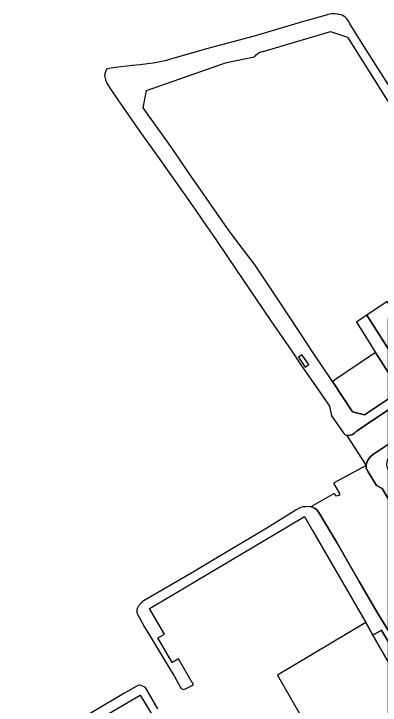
# Model space of a CAD drawing. Extents: x 529240 to 530363, y 179600 to 180767.
# Drawn here: x 529624 to 529714, y 180519 to 180688.8 of the extents above; entities that cross this region are included whole.
import ezdxf

# ---------------------------------------------------------------- set-up
doc = ezdxf.new("R2010")
doc.units = 0
for name, color, linetype in [('Building', 7, 'Continuous'), ('Road Or Track', 7, 'Continuous'), ('Roadside', 7, 'Continuous'), ('Unclassified', 7, 'Continuous')]:
    doc.layers.add(name, color=color, linetype=linetype)

msp = doc.modelspace()

# ---------------------------------------------------------------- linework, layer by layer
at = {"layer": 'Building'}
for points in [[(529716, 180606.43), (529716, 180614), (529718.3, 180614), (529715.7, 180618.1), (529710.7, 180614.8)], [(529716, 180600.66), (529716, 180606.43), (529710.7, 180614.8), (529710.3, 180614.55), (529708.15, 180613.1), (529712.85, 180605.65)], [(529716, 180594.26), (529716, 180600.66), (529712.85, 180605.65), (529702.25, 180598.5), (529707.2, 180591.05), (529710.1, 180590.35)], [(529716, 180513.56), (529716, 180529.53), (529712.15, 180536.25), (529710.4, 180539.3), (529688.75, 180526.4), (529701.15, 180504.7), (529703.1, 180505.8)], [(529716, 180529.53), (529716, 180534.49), (529714.25, 180537.45), (529712.15, 180536.25)]]:
    msp.add_lwpolyline(points, close=True, dxfattribs=at)
for points in [[(529710.7, 180614.8), (529716, 180606.43)], [(529712.85, 180605.65), (529716, 180600.66)], [(529716, 180594.26), (529710.1, 180590.35), (529707.2, 180591.05), (529702.25, 180598.5)], [(529712.15, 180536.25), (529716, 180529.53)]]:
    msp.add_lwpolyline(points, dxfattribs=at)
at = {"layer": 'Road Or Track'}
for points in [[(529716, 180583.12), (529716, 180591.52), (529711.95, 180588.85), (529708.3, 180586.4), (529708.1, 180586.2), (529707.65, 180585.8), (529707.2, 180585.5), (529706.65, 180585.35), (529706.15, 180585.25), (529705.65, 180585.3), (529710.5, 180577.9), (529710.6, 180578.4), (529710.65, 180578.55), (529710.85, 180579.05), (529711.15, 180579.5), (529711.55, 180580.05), (529712.35, 180580.65), (529715, 180582.45)], [(529716, 180537.29), (529716, 180569.64), (529714.45, 180572.2), (529713.05, 180572.95), (529711, 180576.3), (529710.55, 180577.25), (529710.5, 180577.9), (529702.5, 180573.56), (529704, 180571), (529704, 180570.6), (529703.5, 180570.45), (529703.25, 180570.35), (529702.7, 180571), (529696.94, 180567.73), (529697.4, 180567.65), (529697.5, 180567.6), (529698, 180567.3), (529698.5, 180566.9), (529698.85, 180566.4), (529698.9, 180566.3), (529703.3, 180558.95), (529708.8, 180549.4), (529713.4, 180541.55)]]:
    msp.add_lwpolyline(points, close=True, dxfattribs=at)
for points in [[(529705.65, 180585.3), (529706.15, 180585.25), (529706.65, 180585.35), (529707.2, 180585.5), (529707.65, 180585.8), (529708.1, 180586.2), (529708.3, 180586.4), (529711.95, 180588.85), (529716, 180591.52)], [(529710.5, 180577.9), (529710.6, 180578.4), (529710.65, 180578.55), (529710.85, 180579.05), (529711.15, 180579.5), (529711.55, 180580.05), (529712.35, 180580.65), (529715, 180582.45), (529716, 180583.12)], [(529696.94, 180567.73), (529697.4, 180567.65), (529697.5, 180567.6), (529698, 180567.3), (529698.5, 180566.9), (529698.85, 180566.4), (529698.9, 180566.3), (529703.3, 180558.95), (529708.8, 180549.4), (529713.4, 180541.55), (529716, 180537.29)]]:
    msp.add_lwpolyline(points, dxfattribs=at)
at = {"layer": 'Roadside'}
for points in [[(529720.4, 180664.35), (529709.55, 180681.5), (529706.45, 180686.45), (529706.15, 180687), (529705.75, 180687.55), (529705.3, 180688), (529704.6, 180688.4), (529703.8, 180688.6), (529703.55, 180688.65), (529702.8, 180688.75), (529701.95, 180688.75), (529701.15, 180688.55), (529700.45, 180688.35), (529695.1, 180686.85), (529683, 180683.3), (529671.35, 180680.15), (529664.2, 180678.15), (529663.3, 180677.9), (529661.45, 180677.3), (529659.55, 180676.9), (529658.2, 180676.65), (529656.8, 180676.45), (529655, 180676.25), (529653.15, 180676.1), (529648.95, 180675.55), (529647.4, 180675.35), (529646.75, 180675.15), (529646.5, 180674.55), (529646.3, 180673.7), (529646.55, 180672.55), (529646.95, 180671.55), (529647.65, 180670.45), (529649.55, 180667.65), (529654.95, 180659.85), (529659.25, 180653.8), (529665.55, 180644.9), (529668.55, 180640.7), (529670.45, 180637.94), (529673.25, 180633.85), (529676.65, 180628.85), (529683.5, 180618.7), (529687.13, 180613.42), (529690.65, 180608.3), (529692.39, 180605.72), (529694.5, 180602.6), (529700.1, 180594.45), (529701.55, 180592.45), (529702, 180590.1), (529705, 180585.7), (529705.3, 180585.45), (529705.65, 180585.3), (529706.15, 180585.25), (529706.65, 180585.35), (529707.2, 180585.5), (529707.65, 180585.8), (529708.1, 180586.2), (529708.3, 180586.4), (529711.95, 180588.85), (529716, 180591.52)], [(529716, 180594.26), (529710.1, 180590.35), (529707.2, 180591.05), (529702.25, 180598.5), (529697.3, 180605.8), (529696.25, 180607.45), (529689.3, 180617.95), (529683.3, 180627.05), (529677.05, 180635.25), (529672, 180642.5), (529669.9, 180645.45), (529666.9, 180649.8), (529663.25, 180655.1), (529661.95, 180657), (529659.05, 180661.1), (529655.75, 180665.7), (529656.6, 180669.95), (529676.2, 180676.8), (529683.1, 180678.2), (529683.5, 180678.7), (529683.95, 180679.05), (529684.4, 180679.35), (529685, 180679.5), (529685.25, 180679.5), (529701.75, 180684.45), (529705.9, 180683.05), (529726.95, 180649.65)], [(529716, 180537.29), (529713.4, 180541.55), (529708.8, 180549.4), (529703.3, 180558.95), (529698.9, 180566.3), (529698.85, 180566.4), (529698.5, 180566.9), (529698, 180567.3), (529697.5, 180567.6), (529697.4, 180567.65), (529696.94, 180567.73), (529696.85, 180567.75), (529696.25, 180567.8), (529695.65, 180567.75), (529695, 180567.7), (529694.25, 180567.45), (529693.5, 180567.1), (529686.1, 180562.5), (529673.2, 180554.8), (529667.9, 180551.6), (529656, 180544.7), (529655.55, 180544.4), (529655.4, 180544.25), (529655.25, 180544.15), (529655.2, 180544), (529655.05, 180543.9), (529654.95, 180543.75), (529654.8, 180543.6), (529654.7, 180543.45), (529654.65, 180543.35), (529654.55, 180543.3), (529654.35, 180542.95), (529654.3, 180542.85), (529654.25, 180542.7), (529654.25, 180542.55), (529654.2, 180542.45), (529654.2, 180542.3), (529654.2, 180541.85), (529654.25, 180541.65), (529654.3, 180541.55), (529656.1, 180538.2), (529657.05, 180536.6), (529658.05, 180534.96), (529662.39, 180527.8), (529663.45, 180526.05), (529664.95, 180523.4), (529665.2, 180523.05), (529665.55, 180522.95), (529665.75, 180522.9), (529666.5, 180523.25), (529668.1, 180524), (529664.45, 180530.4), (529662.9, 180529.5), (529659.4, 180535.6), (529661, 180536.45), (529657.35, 180542.75), (529660.65, 180544.7), (529691.15, 180562.85), (529695.35, 180565.35), (529697.3, 180561.9), (529710.4, 180539.3), (529712.15, 180536.25), (529714.25, 180537.45)], [(529659.4, 180518.15), (529656.3, 180523.4), (529655.25, 180523.85), (529654.65, 180523.95), (529651.05, 180521.9), (529624, 180505.9)], [(529628.15, 180505.75), (529655, 180521.5), (529666.7, 180502.25)]]:
    msp.add_lwpolyline(points, dxfattribs=at)
for points in [[(529695.5, 180602.05), (529696.45, 180602.7), (529694.75, 180605.05), (529693.9, 180604.5)], [(529716, 180569.64), (529716, 180576.74), (529715.9, 180576.9), (529715.75, 180577.25), (529715.65, 180577.6), (529715.6, 180578.1), (529715.65, 180578.65), (529715.75, 180579.25), (529716, 180579.75), (529716, 180583.12), (529715, 180582.45), (529712.35, 180580.65), (529711.55, 180580.05), (529711.15, 180579.5), (529710.85, 180579.05), (529710.65, 180578.55), (529710.6, 180578.4), (529710.5, 180577.9), (529710.55, 180577.25), (529711, 180576.3), (529713.05, 180572.95), (529714.45, 180572.2)]]:
    msp.add_lwpolyline(points, close=True, dxfattribs=at)
at = {"layer": 'Unclassified'}
msp.add_lwpolyline([(529712.15, 180536.25), (529714.25, 180537.45), (529716, 180534.49)], dxfattribs=at)

doc.saveas('drawing.dxf')
